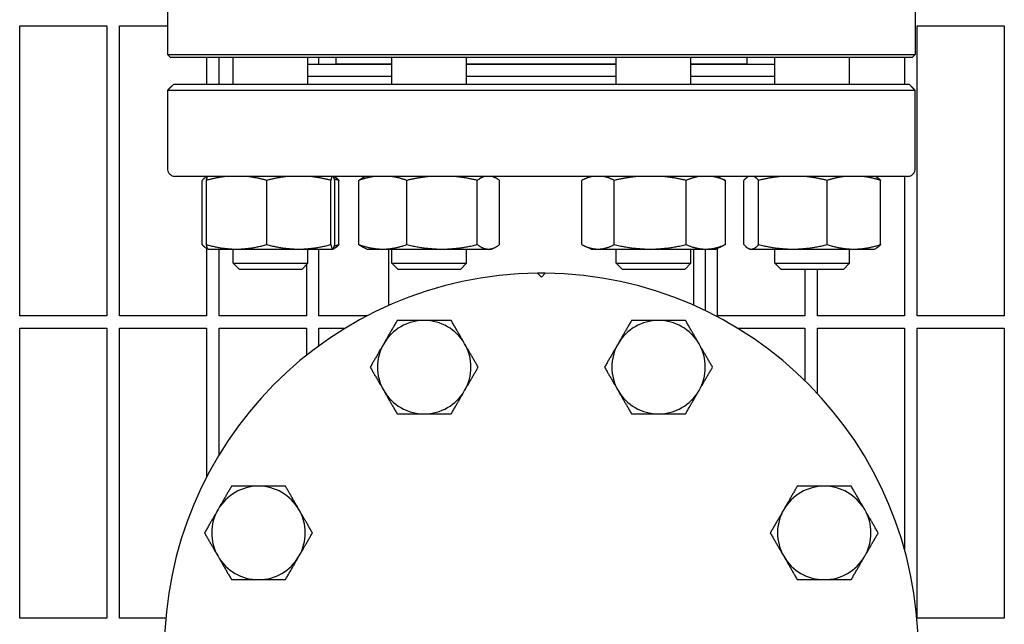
# Model space of a CAD drawing. Header units: inches. Extents: x 24 to 1128, y -69 to 748.
# Tile 651 of 656: x 761.17 to 771.05, y 631.68 to 637.74. Entities that reach past the tile are written whole.
import ezdxf

# ---------------------------------------------------------------- set-up
doc = ezdxf.new("R2010")
doc.units = ezdxf.units.IN
doc.header["$LTSCALE"] = 32
doc.header["$MEASUREMENT"] = 0
doc.layers.add('Visible (ANSI)', color=7, linetype='Continuous', lineweight=30)

msp = doc.modelspace()

# ---------------------------------------------------------------- linework, layer by layer
at = {"layer": 'Visible (ANSI)'}
for p, q in [((762.65513, 638.30353), (762.65513, 637.39728)), ((770.15513, 638.30353), (770.15513, 637.39728)), ((761.17313, 634.77603), (761.17313, 637.68228)), ((761.17313, 637.68228), (762.04813, 637.68228)), ((762.04813, 637.68228), (762.04813, 634.77603)), ((762.17313, 634.77603), (762.17313, 637.68228)), ((762.17313, 637.68228), (762.65513, 637.68228)), ((770.17313, 634.77603), (770.17313, 637.68228)), ((770.17313, 637.68228), (771.04813, 637.68228)), ((771.04813, 637.68228), (771.04813, 634.77603)), ((762.65513, 637.39728), (770.15513, 637.39728)), ((762.68638, 637.36603), (762.65513, 637.39728)), ((770.12388, 637.36603), (762.68638, 637.36603)), ((763.04813, 637.36603), (763.04813, 637.09479)), ((763.17313, 637.09479), (763.17313, 637.36603)), ((763.31393, 637.09479), (763.31393, 637.36603)), ((764.06393, 637.09479), (764.06393, 637.36603)), ((764.17313, 637.29853), (764.17313, 637.36603)), ((764.34513, 637.36603), (764.34513, 637.30353)), ((764.90504, 637.09479), (764.90504, 637.36603)), ((765.65504, 637.09479), (765.65504, 637.36603)), ((767.15522, 637.09479), (767.15522, 637.36603)), ((767.90522, 637.09479), (767.90522, 637.36603)), ((768.46513, 637.36603), (768.46513, 637.30353)), ((768.74634, 637.09479), (768.74634, 637.36603)), ((769.49634, 637.09479), (769.49634, 637.36603)), ((770.04813, 637.36603), (770.04813, 637.09479)), ((770.12388, 637.36603), (770.15513, 637.39728)), ((764.06393, 637.29853), (764.90504, 637.29853)), ((764.34513, 637.30353), (764.90504, 637.30353)), ((764.46513, 637.30353), (764.46513, 637.29853)), ((765.65504, 637.30353), (767.15522, 637.30353)), ((765.65504, 637.29853), (767.15522, 637.29853)), ((767.90522, 637.30353), (768.46513, 637.30353)), ((767.90522, 637.29853), (768.74634, 637.29853)), ((768.34513, 637.30353), (768.34513, 637.29853)), ((764.06393, 637.17853), (764.90504, 637.17853)), ((764.90504, 637.17353), (764.06393, 637.17353)), ((764.17313, 637.17353), (764.17313, 637.17853)), ((764.46513, 637.17853), (764.46513, 637.17353)), ((765.65504, 637.17853), (767.15522, 637.17853)), ((767.15522, 637.17353), (765.65504, 637.17353)), ((767.90522, 637.17853), (768.74634, 637.17853)), ((768.74634, 637.17353), (767.90522, 637.17353)), ((768.34513, 637.17853), (768.34513, 637.17353)), ((762.71419, 637.09479), (762.6945, 637.0751)), ((770.09608, 637.09479), (762.71419, 637.09479)), ((770.09608, 637.09479), (770.11576, 637.0751)), ((762.65534, 637.03573), (762.65534, 636.25227)), ((770.15493, 637.03573), (762.65534, 637.03573)), ((770.15493, 636.25227), (770.15493, 637.03573)), ((770.07639, 636.17353), (762.73387, 636.17353)), ((763.04813, 636.17353), (763.04813, 636.17113)), ((763.0532, 636.17353), (763.05015, 636.1721)), ((764.32465, 636.17353), (764.32771, 636.1721)), ((764.64432, 636.17353), (764.62259, 636.1634)), ((765.91577, 636.17353), (765.9375, 636.1634)), ((766.8945, 636.17353), (766.82925, 636.1431)), ((768.16594, 636.17353), (768.23119, 636.1431)), ((768.48562, 636.17353), (768.48256, 636.1721)), ((769.75706, 636.17353), (769.76012, 636.1721)), ((770.04813, 636.17353), (770.04813, 634.77603)), ((763.00286, 635.48962), (763.00286, 636.13344)), ((763.04545, 635.48962), (763.04545, 636.13344)), ((763.65018, 635.48962), (763.65018, 636.13344)), ((764.29365, 635.48962), (764.29365, 636.13344)), ((764.3324, 635.48962), (764.3324, 636.13344)), ((764.37499, 635.48962), (764.37499, 636.13344)), ((764.57392, 635.48962), (764.57392, 636.13344)), ((765.0561, 635.48962), (765.0561, 636.13344)), ((765.76222, 635.48962), (765.76222, 636.13344)), ((765.98616, 635.48962), (765.98616, 636.13344)), ((766.80958, 635.48962), (766.80958, 636.13344)), ((767.13634, 635.48962), (767.13634, 636.13344)), ((767.85699, 635.48962), (767.85699, 636.13344)), ((768.25087, 635.48962), (768.25087, 636.13344)), ((768.43528, 635.48962), (768.43528, 636.13344)), ((768.58436, 635.48962), (768.58436, 636.13344)), ((769.27043, 635.48962), (769.27043, 636.13344)), ((769.8074, 635.48962), (769.8074, 636.13344)), ((764.65504, 635.44453), (764.62259, 635.45966)), ((765.90504, 635.44453), (765.9375, 635.45966)), ((766.90522, 635.44453), (766.82925, 635.47995)), ((768.15522, 635.44453), (768.23119, 635.47995)), ((763.04813, 635.45193), (763.04813, 634.77603)), ((763.06302, 635.44495), (763.05015, 635.45096)), ((763.06393, 635.44453), (763.06302, 635.44495)), ((763.06393, 635.44453), (763.34782, 635.44453)), ((763.17313, 634.77603), (763.17313, 635.44453)), ((763.31393, 635.30353), (763.31393, 635.44453)), ((763.34782, 635.44453), (763.97191, 635.44453)), ((763.97191, 635.44453), (764.31303, 635.44453)), ((764.06393, 635.30353), (764.06393, 635.44453)), ((764.17313, 634.77603), (764.17313, 635.44453)), ((764.31303, 635.44453), (764.31393, 635.44453)), ((764.31393, 635.44453), (764.31483, 635.44495)), ((764.31483, 635.44495), (764.32771, 635.45096)), ((764.65504, 635.44453), (764.81501, 635.44453)), ((764.81501, 635.44453), (765.40916, 635.44453)), ((764.87561, 634.87974), (764.87561, 635.44453)), ((764.90504, 635.30353), (764.90504, 635.44453)), ((765.40916, 635.44453), (765.87419, 635.44453)), ((765.65504, 635.30353), (765.65504, 635.44453)), ((765.87419, 635.44453), (765.90504, 635.44453)), ((766.90522, 635.44453), (766.97296, 635.44453)), ((766.97296, 635.44453), (767.49666, 635.44453)), ((767.15522, 635.30353), (767.15522, 635.44453)), ((767.49666, 635.44453), (768.05393, 635.44453)), ((767.90522, 635.30353), (767.90522, 635.44453)), ((767.93466, 634.87974), (767.93466, 635.44453)), ((768.04813, 635.44453), (768.04813, 634.82726)), ((768.05393, 635.44453), (768.15522, 635.44453)), ((768.17313, 634.77603), (768.17313, 635.45288)), ((768.49634, 635.44453), (768.48256, 635.45096)), ((768.49634, 635.44453), (768.50982, 635.44453)), ((768.50982, 635.44453), (768.9274, 635.44453)), ((768.74634, 635.30353), (768.74634, 635.44453)), ((768.9274, 635.44453), (769.53891, 635.44453)), ((769.49634, 635.30353), (769.49634, 635.44453)), ((769.53891, 635.44453), (769.74634, 635.44453)), ((769.74634, 635.44453), (769.76012, 635.45096)), ((763.31393, 635.30353), (764.06393, 635.30353)), ((763.37643, 635.24103), (763.31393, 635.30353)), ((764.00143, 635.24103), (764.06393, 635.30353)), ((764.04813, 635.28774), (764.04813, 634.77603)), ((764.90504, 635.30353), (765.65504, 635.30353)), ((764.96754, 635.24103), (764.90504, 635.30353)), ((765.59254, 635.24103), (765.65504, 635.30353)), ((767.15522, 635.30353), (767.90522, 635.30353)), ((767.21772, 635.24103), (767.15522, 635.30353)), ((767.84272, 635.24103), (767.90522, 635.30353)), ((768.74634, 635.30353), (769.49634, 635.30353)), ((768.80884, 635.24103), (768.74634, 635.30353)), ((769.43384, 635.24103), (769.49634, 635.30353)), ((764.00143, 635.24103), (763.37643, 635.24103)), ((765.59254, 635.24103), (764.96754, 635.24103)), ((766.40513, 635.16369), (766.36597, 635.20285)), ((766.4443, 635.20285), (766.40513, 635.16369)), ((767.84272, 635.24103), (767.21772, 635.24103)), ((769.43384, 635.24103), (768.80884, 635.24103)), ((769.04813, 635.24103), (769.04813, 634.77603)), ((769.17313, 634.77603), (769.17313, 635.24103)), ((762.04813, 634.77603), (761.17313, 634.77603)), ((763.04813, 634.77603), (762.17313, 634.77603)), ((764.04813, 634.77603), (763.17313, 634.77603)), ((764.65998, 634.77603), (764.17313, 634.77603)), ((769.04813, 634.77603), (768.17313, 634.77603)), ((770.04813, 634.77603), (769.17313, 634.77603)), ((771.04813, 634.77603), (770.17313, 634.77603)), ((761.17313, 631.74478), (761.17313, 634.65103)), ((761.17313, 634.65103), (762.04813, 634.65103)), ((762.04813, 634.65103), (762.04813, 631.74478)), ((762.17313, 631.74478), (762.17313, 634.65103)), ((762.17313, 634.65103), (763.04813, 634.65103)), ((763.04813, 634.65103), (763.04813, 633.16001)), ((763.17313, 633.38287), (763.17313, 634.65103)), ((763.17313, 634.65103), (764.04813, 634.65103)), ((764.04813, 634.65103), (764.04813, 634.37808)), ((764.17313, 634.47361), (764.17313, 634.65103)), ((764.17313, 634.65103), (764.43839, 634.65103)), ((768.37187, 634.65103), (769.04813, 634.65103)), ((769.04813, 634.65103), (769.04813, 634.12527)), ((769.17313, 633.99705), (769.17313, 634.65103)), ((769.17313, 634.65103), (770.04813, 634.65103)), ((770.04813, 634.65103), (770.04813, 632.4302)), ((770.17313, 631.74478), (770.17313, 634.65103)), ((770.17313, 634.65103), (771.04813, 634.65103)), ((771.04813, 634.65103), (771.04813, 631.74478)), ((762.04813, 631.74478), (761.17313, 631.74478)), ((762.63928, 631.74478), (762.17313, 631.74478)), ((771.04813, 631.74478), (770.17313, 631.74478))]:
    msp.add_line(p, q, dxfattribs=at)
for centre, radius, start, end in [((762.73387, 636.25227), 0.07874, 240.000001, 270), ((764.56064, 635.85857), 0.31496, 77.56371, 90), ((768.24962, 635.85857), 0.31496, 90, 102.43629), ((770.07639, 636.25227), 0.07874, 270, 299.999999), ((766.40513, 631.42353), 3.77953, 90.593765, 269.406235), ((766.40513, 631.42353), 3.77953, 89.406235, 90.593765), ((766.40513, 631.42353), 3.77953, 270.593765, 89.406235), ((765.22996, 634.26064), 0.46875, 90, 150), ((765.22996, 634.26064), 0.46875, 30, 90), ((767.5803, 634.26064), 0.46875, 90, 150), ((767.5803, 634.26064), 0.46875, 30, 90), ((765.22996, 634.26064), 0.46875, 150, 210), ((765.22996, 634.26064), 0.46875, 330, 30), ((767.5803, 634.26064), 0.46875, 150, 210), ((767.5803, 634.26064), 0.46875, 330, 30), ((765.22996, 634.26064), 0.46875, 210, 270), ((765.22996, 634.26064), 0.46875, 270, 330), ((767.5803, 634.26064), 0.46875, 210, 270), ((767.5803, 634.26064), 0.46875, 270, 330), ((763.56802, 632.5987), 0.46875, 90, 150), ((763.56802, 632.5987), 0.46875, 30, 90), ((769.24224, 632.5987), 0.46875, 90, 150), ((769.24224, 632.5987), 0.46875, 30, 90), ((763.56802, 632.5987), 0.46875, 150, 210), ((763.56802, 632.5987), 0.46875, 330, 30), ((769.24224, 632.5987), 0.46875, 150, 210), ((769.24224, 632.5987), 0.46875, 330, 30), ((763.56802, 632.5987), 0.46875, 210, 270), ((763.56802, 632.5987), 0.46875, 270, 330), ((769.24224, 632.5987), 0.46875, 210, 270), ((769.24224, 632.5987), 0.46875, 270, 330)]:
    msp.add_arc(centre, radius, start, end, dxfattribs=at)
for points, weights in [([(762.6945, 637.0751), (762.67502, 637.05563), (762.65534, 637.03573)], [1.00002799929, 1.00004155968, 1]), ([(770.15493, 637.03573), (770.13524, 637.05563), (770.11576, 637.0751)], [1, 1.00004155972, 1.00002799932]), ([(763.05339, 636.17353), (763.02973, 636.16376), (763.00286, 636.13344)], [1.01693131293, 1.02520879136, 1]), ([(763.25039, 636.17353), (763.15441, 636.16376), (763.04545, 636.13344)], [1.01693131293, 1.02520879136, 1]), ([(763.04545, 636.13344), (763.05244, 636.16376), (763.05859, 636.17353)], [1, 1.02520879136, 1.01693131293]), ([(763.65018, 636.13344), (763.54122, 636.16376), (763.44524, 636.17353)], [1, 1.02520879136, 1.01693131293]), ([(763.86825, 636.17353), (763.76612, 636.16376), (763.65018, 636.13344)], [1.01693131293, 1.02520879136, 1]), ([(764.29365, 636.13344), (764.17771, 636.16376), (764.07558, 636.17353)], [1, 1.02520879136, 1.01693131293]), ([(764.30678, 636.17353), (764.30063, 636.16376), (764.29365, 636.13344)], [1.01693131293, 1.02520879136, 1]), ([(764.3324, 636.13344), (764.32542, 636.16376), (764.31927, 636.17353)], [1, 1.02520879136, 1.01693131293]), ([(764.32771, 636.1721), (764.34991, 636.16175), (764.37499, 636.13344)], [1.01790006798, 1.02349908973, 1]), ([(764.73733, 636.17353), (764.6608, 636.16376), (764.57392, 636.13344)], [1.01693131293, 1.02520879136, 1]), ([(764.57392, 636.13344), (764.59939, 636.15258), (764.62259, 636.1634)], [1, 1.01576329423, 1.01843306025]), ([(765.0561, 636.13344), (764.96922, 636.16376), (764.89269, 636.17353)], [1, 1.02520879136, 1.01693131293]), ([(765.2954, 636.17353), (765.18332, 636.16376), (765.0561, 636.13344)], [1.01693131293, 1.02520879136, 1]), ([(765.76222, 636.13344), (765.63499, 636.16376), (765.52292, 636.17353)], [1, 1.02520879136, 1.01693131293]), ([(765.83811, 636.17353), (765.80257, 636.16376), (765.76222, 636.13344)], [1.01693131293, 1.02520879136, 1]), ([(765.98616, 636.13344), (765.94581, 636.16376), (765.91027, 636.17353)], [1, 1.02520879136, 1.01693131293]), ([(766.92031, 636.17353), (766.86845, 636.16376), (766.80958, 636.13344)], [1.01693131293, 1.02520879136, 1]), ([(767.13634, 636.13344), (767.07746, 636.16376), (767.0256, 636.17353)], [1, 1.02520879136, 1.01693131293]), ([(767.38056, 636.17353), (767.26619, 636.16376), (767.13634, 636.13344)], [1.01693131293, 1.02520879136, 1]), ([(767.85699, 636.13344), (767.72714, 636.16376), (767.61276, 636.17353)], [1, 1.02520879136, 1.01693131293]), ([(767.99047, 636.17353), (767.92796, 636.16376), (767.85699, 636.13344)], [1.01693131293, 1.02520879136, 1]), ([(768.25087, 636.13344), (768.1799, 636.16376), (768.11738, 636.17353)], [1, 1.02520879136, 1.01693131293]), ([(768.4858, 636.17353), (768.46214, 636.16376), (768.43528, 636.13344)], [1.01693131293, 1.02520879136, 1]), ([(768.58436, 636.13344), (768.5575, 636.16376), (768.53384, 636.17353)], [1, 1.02520879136, 1.01693131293]), ([(768.81687, 636.17353), (768.70798, 636.16376), (768.58436, 636.13344)], [1.01693131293, 1.02520879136, 1]), ([(769.27043, 636.13344), (769.14681, 636.16376), (769.03792, 636.17353)], [1, 1.02520879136, 1.01693131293]), ([(769.4524, 636.17353), (769.36718, 636.16376), (769.27043, 636.13344)], [1.01693131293, 1.02520879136, 1]), ([(769.8074, 636.13344), (769.71065, 636.16376), (769.62542, 636.17353)], [1, 1.02520879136, 1.01693131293]), ([(769.76012, 636.1721), (769.78232, 636.16175), (769.8074, 636.13344)], [1.01790006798, 1.02349908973, 1]), ([(764.37499, 636.13344), (764.35157, 636.14078), (764.32909, 636.14687)], [1, 1.00598709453, 1.01008535]), ([(768.23119, 636.1431), (768.24089, 636.13858), (768.25087, 636.13344)], [1.00744927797, 1.00418639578, 1]), ([(763.00286, 635.48962), (763.03358, 635.45495), (763.06041, 635.44704)], [1, 1.02892942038, 1.01375847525]), ([(763.04545, 635.48962), (763.20749, 635.44453), (763.34782, 635.44453)], [1, 1.0379548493, 1]), ([(763.06302, 635.44495), (763.05486, 635.44876), (763.04545, 635.48962)], [1.00664623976, 1.03427494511, 1]), ([(763.34782, 635.44453), (763.48814, 635.44453), (763.65018, 635.48962)], [1, 1.0379548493, 1]), ([(763.65018, 635.48962), (763.8226, 635.44453), (763.97191, 635.44453)], [1, 1.0379548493, 1]), ([(763.97191, 635.44453), (764.12123, 635.44453), (764.29365, 635.48962)], [1, 1.0379548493, 1]), ([(764.29365, 635.48962), (764.30403, 635.44453), (764.31303, 635.44453)], [1, 1.0379548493, 1]), ([(764.31303, 635.44453), (764.32202, 635.44453), (764.3324, 635.48962)], [1, 1.0379548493, 1]), ([(764.37499, 635.48962), (764.34991, 635.46131), (764.32771, 635.45096)], [1, 1.02349908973, 1.01790006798]), ([(764.32909, 635.47619), (764.35157, 635.48228), (764.37499, 635.48962)], [1.01008535, 1.00598709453, 1]), ([(764.57392, 635.48962), (764.70312, 635.44453), (764.81501, 635.44453)], [1, 1.0379548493, 1]), ([(764.62259, 635.45966), (764.59939, 635.47048), (764.57392, 635.48962)], [1.01843306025, 1.01576329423, 1]), ([(764.81501, 635.44453), (764.9269, 635.44453), (765.0561, 635.48962)], [1, 1.0379548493, 1]), ([(765.0561, 635.48962), (765.2453, 635.44453), (765.40916, 635.44453)], [1, 1.0379548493, 1]), ([(765.40916, 635.44453), (765.57301, 635.44453), (765.76222, 635.48962)], [1, 1.0379548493, 1]), ([(765.76222, 635.48962), (765.82222, 635.44453), (765.87419, 635.44453)], [1, 1.0379548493, 1]), ([(765.87419, 635.44453), (765.92616, 635.44453), (765.98616, 635.48962)], [1, 1.0379548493, 1]), ([(766.80958, 635.48962), (766.89713, 635.44453), (766.97296, 635.44453)], [1, 1.0379548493, 1]), ([(766.97296, 635.44453), (767.04878, 635.44453), (767.13634, 635.48962)], [1, 1.0379548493, 1]), ([(767.13634, 635.48962), (767.32944, 635.44453), (767.49666, 635.44453)], [1, 1.0379548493, 1]), ([(767.49666, 635.44453), (767.66389, 635.44453), (767.85699, 635.48962)], [1, 1.0379548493, 1]), ([(767.85699, 635.48962), (767.96253, 635.44453), (768.05393, 635.44453)], [1, 1.0379548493, 1]), ([(768.05393, 635.44453), (768.14533, 635.44453), (768.25087, 635.48962)], [1, 1.0379548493, 1]), ([(768.25087, 635.48962), (768.24089, 635.48448), (768.23119, 635.47995)], [1, 1.00418639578, 1.00744927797]), ([(768.43528, 635.48962), (768.47522, 635.44453), (768.50982, 635.44453)], [1, 1.0379548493, 1]), ([(768.50982, 635.44453), (768.54442, 635.44453), (768.58436, 635.48962)], [1, 1.0379548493, 1]), ([(768.58436, 635.48962), (768.76819, 635.44453), (768.9274, 635.44453)], [1, 1.0379548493, 1]), ([(768.9274, 635.44453), (769.0866, 635.44453), (769.27043, 635.48962)], [1, 1.0379548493, 1]), ([(769.27043, 635.48962), (769.41431, 635.44453), (769.53891, 635.44453)], [1, 1.0379548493, 1]), ([(769.53891, 635.44453), (769.66352, 635.44453), (769.8074, 635.48962)], [1, 1.0379548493, 1]), ([(769.8074, 635.48962), (769.78232, 635.46131), (769.76012, 635.45096)], [1, 1.02349908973, 1.01790006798]), ([(764.95933, 634.72939), (764.88681, 634.60379), (764.82401, 634.49502)], [1.01001874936, 1.04314139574, 1]), ([(765.22996, 634.72939), (765.10436, 634.72939), (764.95933, 634.72939)], [1, 1.04314139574, 1.01001874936]), ([(765.5006, 634.72939), (765.35556, 634.72939), (765.22996, 634.72939)], [1.01001874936, 1.04314139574, 1]), ([(765.63591, 634.49502), (765.57311, 634.60379), (765.5006, 634.72939)], [1, 1.04314139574, 1.01001874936]), ([(767.30967, 634.72939), (767.23715, 634.60379), (767.17435, 634.49502)], [1.01001874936, 1.04314139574, 1]), ([(767.5803, 634.72939), (767.4547, 634.72939), (767.30967, 634.72939)], [1, 1.04314139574, 1.01001874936]), ([(767.85094, 634.72939), (767.7059, 634.72939), (767.5803, 634.72939)], [1.01001874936, 1.04314139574, 1]), ([(767.98625, 634.49502), (767.92345, 634.60379), (767.85094, 634.72939)], [1, 1.04314139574, 1.01001874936]), ([(764.82401, 634.49502), (764.76121, 634.38624), (764.6887, 634.26064)], [1, 1.04314139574, 1.01001874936]), ([(765.77123, 634.26064), (765.69871, 634.38624), (765.63591, 634.49502)], [1.01001874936, 1.04314139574, 1]), ([(767.17435, 634.49502), (767.11155, 634.38624), (767.03904, 634.26064)], [1, 1.04314139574, 1.01001874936]), ([(768.12157, 634.26064), (768.04905, 634.38624), (767.98625, 634.49502)], [1.01001874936, 1.04314139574, 1]), ([(764.6887, 634.26064), (764.76121, 634.13504), (764.82401, 634.02627)], [1.01001874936, 1.04314139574, 1]), ([(765.63591, 634.02627), (765.69871, 634.13504), (765.77123, 634.26064)], [1, 1.04314139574, 1.01001874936]), ([(767.03904, 634.26064), (767.11155, 634.13504), (767.17435, 634.02627)], [1.01001874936, 1.04314139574, 1]), ([(767.98625, 634.02627), (768.04905, 634.13504), (768.12157, 634.26064)], [1, 1.04314139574, 1.01001874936]), ([(764.82401, 634.02627), (764.88681, 633.91749), (764.95933, 633.79189)], [1, 1.04314139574, 1.01001874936]), ([(765.5006, 633.79189), (765.57311, 633.91749), (765.63591, 634.02627)], [1.01001874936, 1.04314139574, 1]), ([(767.17435, 634.02627), (767.23715, 633.91749), (767.30967, 633.79189)], [1, 1.04314139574, 1.01001874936]), ([(767.85094, 633.79189), (767.92345, 633.91749), (767.98625, 634.02627)], [1.01001874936, 1.04314139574, 1]), ([(764.95933, 633.79189), (765.10436, 633.79189), (765.22996, 633.79189)], [1.01001874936, 1.04314139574, 1]), ([(765.22996, 633.79189), (765.35556, 633.79189), (765.5006, 633.79189)], [1, 1.04314139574, 1.01001874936]), ([(767.30967, 633.79189), (767.4547, 633.79189), (767.5803, 633.79189)], [1.01001874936, 1.04314139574, 1]), ([(767.5803, 633.79189), (767.7059, 633.79189), (767.85094, 633.79189)], [1, 1.04314139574, 1.01001874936]), ([(763.29739, 633.06745), (763.22487, 632.94185), (763.16207, 632.83307)], [1.01001874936, 1.04314139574, 1]), ([(763.56802, 633.06745), (763.44242, 633.06745), (763.29739, 633.06745)], [1, 1.04314139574, 1.01001874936]), ([(763.83866, 633.06745), (763.69362, 633.06745), (763.56802, 633.06745)], [1.01001874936, 1.04314139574, 1]), ([(763.97397, 632.83307), (763.91117, 632.94185), (763.83866, 633.06745)], [1, 1.04314139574, 1.01001874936]), ([(768.97161, 633.06745), (768.89909, 632.94185), (768.83629, 632.83307)], [1.01001874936, 1.04314139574, 1]), ([(769.24224, 633.06745), (769.11664, 633.06745), (768.97161, 633.06745)], [1, 1.04314139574, 1.01001874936]), ([(769.51288, 633.06745), (769.36784, 633.06745), (769.24224, 633.06745)], [1.01001874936, 1.04314139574, 1]), ([(769.64819, 632.83307), (769.58539, 632.94185), (769.51288, 633.06745)], [1, 1.04314139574, 1.01001874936]), ([(763.16207, 632.83307), (763.09927, 632.7243), (763.02676, 632.5987)], [1, 1.04314139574, 1.01001874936]), ([(764.10929, 632.5987), (764.03677, 632.7243), (763.97397, 632.83307)], [1.01001874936, 1.04314139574, 1]), ([(768.83629, 632.83307), (768.77349, 632.7243), (768.70098, 632.5987)], [1, 1.04314139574, 1.01001874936]), ([(769.78351, 632.5987), (769.71099, 632.7243), (769.64819, 632.83307)], [1.01001874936, 1.04314139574, 1]), ([(763.02676, 632.5987), (763.09927, 632.4731), (763.16207, 632.36432)], [1.01001874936, 1.04314139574, 1]), ([(763.97397, 632.36432), (764.03677, 632.4731), (764.10929, 632.5987)], [1, 1.04314139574, 1.01001874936]), ([(768.70098, 632.5987), (768.77349, 632.4731), (768.83629, 632.36432)], [1.01001874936, 1.04314139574, 1]), ([(769.64819, 632.36432), (769.71099, 632.4731), (769.78351, 632.5987)], [1, 1.04314139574, 1.01001874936]), ([(763.16207, 632.36432), (763.22487, 632.25555), (763.29739, 632.12995)], [1, 1.04314139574, 1.01001874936]), ([(763.83866, 632.12995), (763.91117, 632.25555), (763.97397, 632.36432)], [1.01001874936, 1.04314139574, 1]), ([(768.83629, 632.36432), (768.89909, 632.25555), (768.97161, 632.12995)], [1, 1.04314139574, 1.01001874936]), ([(769.51288, 632.12995), (769.58539, 632.25555), (769.64819, 632.36432)], [1.01001874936, 1.04314139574, 1]), ([(763.29739, 632.12995), (763.44242, 632.12995), (763.56802, 632.12995)], [1.01001874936, 1.04314139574, 1]), ([(763.56802, 632.12995), (763.69362, 632.12995), (763.83866, 632.12995)], [1, 1.04314139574, 1.01001874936]), ([(768.97161, 632.12995), (769.11664, 632.12995), (769.24224, 632.12995)], [1.01001874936, 1.04314139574, 1]), ([(769.24224, 632.12995), (769.36784, 632.12995), (769.51288, 632.12995)], [1, 1.04314139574, 1.01001874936])]:
    msp.add_rational_spline(points, weights, degree=2, dxfattribs=at)
for points, knots in [([(762.65534, 636.25227), (762.65534, 636.24359), (762.65715, 636.2335), (762.66318, 636.21646), (762.66893, 636.20702), (762.68021, 636.19404), (762.68743, 636.18816), (762.6945, 636.18408)], [0, 0, 0, 0, 0.06611223, 0.06611223, 0.14522196, 0.14522196, 0.2228298, 0.2228298, 0.2228298, 0.2228298]), ([(770.11576, 636.18408), (770.12284, 636.18816), (770.13005, 636.19404), (770.14133, 636.20702), (770.14708, 636.21646), (770.15312, 636.2335), (770.15493, 636.24359), (770.15493, 636.25227)], [-0.2228298, -0.2228298, -0.2228298, -0.2228298, -0.14522196, -0.14522196, -0.06611223, -0.06611223, 0, 0, 0, 0])]:
    msp.add_open_spline(points, degree=3, knots=knots, dxfattribs=at)

doc.saveas('drawing.dxf')
